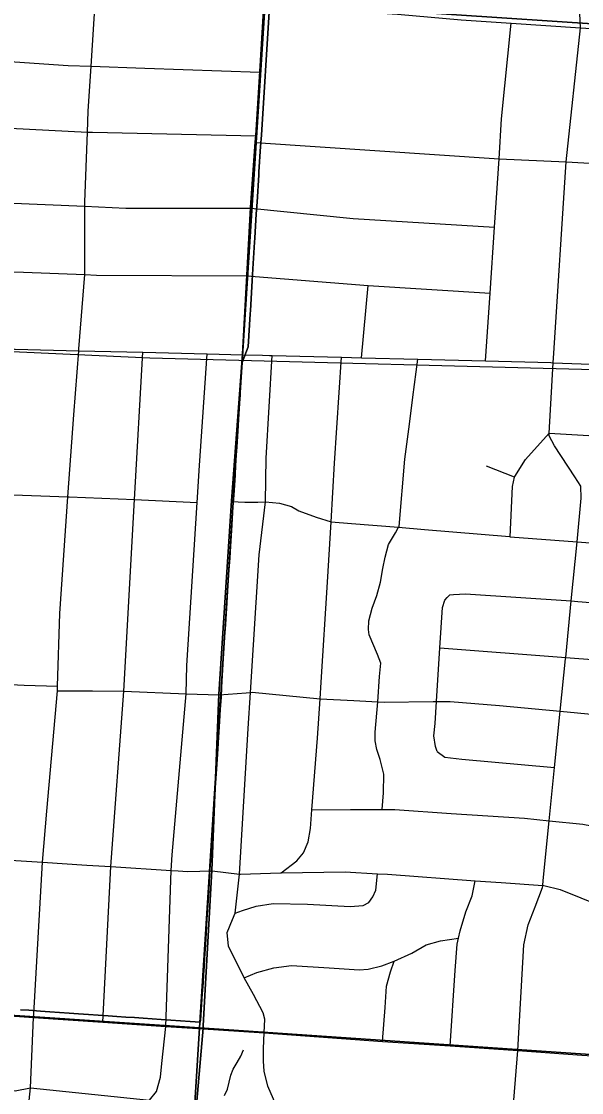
# Model space of a CAD drawing. Extents: x 114604 to 551442, y 316898 to 567001.
# Drawn here: x 226142 to 228999, y 381286 to 386750 of the extents above; entities that cross this region are included whole.
import ezdxf

# ---------------------------------------------------------------- set-up
doc = ezdxf.new("R2010")
doc.units = 0
for name, color, linetype in [('GE_P_Alignment_1000_Bearings', 7, 'Continuous'), ('GE_P_Alignment_1000_Stations', 7, 'Continuous'), ('GE_P_Alignment_100_Cardinal_Points', 7, 'Continuous'), ('GE_P_Alignment_100_Stations', 7, 'Continuous'), ('GE_P_Alignment_500_Distances', 7, 'Continuous'), ('MT_X_Edge_Line', 7, 'Continuous'), ('SN_P_Signs', 7, 'Continuous')]:
    doc.layers.add(name, color=color, linetype=linetype)

msp = doc.modelspace()

# ---------------------------------------------------------------- linework, layer by layer
at = {"layer": 'GE_P_Alignment_1000_Bearings'}
msp.add_lwpolyline([(223990.6, 385162.6), (226797.6, 385034.4), (229257.4, 384969.4), (231646.4, 384886.2), (232892, 384843.7)], dxfattribs=at)
at = {"layer": 'GE_P_Alignment_1000_Stations'}
for points in [[(223443.7, 385169.3), (224015.5, 385160.1), (224106.3, 385158.1), (224596.9, 385131.4), (224747.2, 385126.9), (225088.9, 385114.7), (225193.2, 385111), (225417.1, 385103.1), (225755, 385091), (225804.8, 385089.3), (226106.1, 385078.6), (226110.6, 385078.5), (226434.8, 385070.3), (226760.6, 385062.1), (227088.6, 385053.8), (227270.6, 385049.2), (227372.3, 385046.7)], [(227372.3, 385046.7), (227407.9, 385045.8), (227421, 385045.4), (227774.5, 385036.5), (227876.4, 385033.9), (228164.5, 385026.6), (228508.4, 385018), (228842, 385009.5), (228853.7, 385009.1), (229236.3, 384995.6)]]:
    msp.add_lwpolyline(points, dxfattribs=at)
at = {"layer": 'GE_P_Alignment_100_Cardinal_Points'}
for p, q in [((227876.4, 385033.9), (227910.5, 385402.1)), ((228834.2, 384648.9), (229222.2, 384626)), ((228656.9, 384424.3), (228514.7, 384481))]:
    msp.add_line(p, q, dxfattribs=at)
for points in [[(227270.6, 385049.2), (227292.5, 385452), (227312, 385797.9), (227335.8, 386132.8), (227338, 386166.4), (227358.8, 386491.5), (227379.3, 386831.1), (227428.5, 387626), (227455, 387995.3), (227477.6, 388381.2), (227597.6, 390183.1)], [(226204.4, 381669.4), (226205.4, 381686.7), (226249.7, 382460.9), (226271.3, 382721.6), (226326.7, 383335.8), (226326, 383358.6), (226337.3, 383730.4), (226379.6, 384325), (226409.4, 384743.1), (226434.8, 385070.3), (226435.6, 385080.2), (226465, 385458.5), (226465.1, 385806.8), (226465.1, 385828.3), (226479, 386185.5), (226483.2, 386292.9), (226497.6, 386521.3), (226519.8, 386871.4)], [(228856.9, 385057.9), (228920.6, 386033.1), (228993.7, 386717.3), (228985.7, 386904)], [(227379.3, 386831.1), (227715.5, 386808.9), (228060.3, 386787.4), (228385.4, 386758.9), (228639.3, 386741), (228993.7, 386717.3), (229372.1, 386693.1), (230084.7, 386645.4), (230360.1, 386628), (230500.9, 386597.8), (230616, 386590.7), (230905.9, 386575.3), (231085, 386566.2), (231243.6, 386566.2), (231583.1, 386545.6), (231920.6, 386521.5), (232258.6, 386499.5), (232528.5, 386480.9), (232555.9, 386485.9)], [(228508.4, 385018), (228532.1, 385363.4), (228555.3, 385700.8), (228578, 386049.1), (228591.3, 386253.2), (228639.3, 386741)], [(223540.6, 386694.9), (224195.2, 386663.4), (224272.1, 386659.7), (224665.5, 386636), (225283.2, 386598.7), (225417.1, 386590.7), (225909.7, 386557.4), (226380.2, 386525.6), (226497.6, 386521.3), (226772.1, 386511.1), (227358.8, 386491.5)], [(223515.1, 386332.6), (224170.4, 386300.3), (224640.4, 386277.2), (225261.9, 386246.6), (225675.3, 386226.3), (225855, 386217.2), (225885, 386215.6), (226479, 386185.5), (226504.8, 386184.2), (227338, 386166.4)], [(227335.8, 386132.8), (228578, 386049.1), (228920.6, 386033.1), (229309.4, 386011.1)], [(223495.2, 385950), (224144.1, 385917.1), (224619.4, 385893), (224847.5, 385881.5), (225238.7, 385862.6), (225754.9, 385837.7), (225834.2, 385834.3), (225856.1, 385833.3), (226465.1, 385806.8), (226674.5, 385797.7), (227312, 385797.9)], [(227312, 385797.9), (227833.9, 385744.5), (228555.3, 385700.8)], [(223467.5, 385568.4), (224118, 385536.3), (224599.1, 385520), (224755.4, 385514.7), (225216.6, 385497.6), (225539.2, 385485.6), (225831.7, 385478.3), (226153.1, 385470.3), (226465, 385458.5), (226525, 385456.2), (227292.5, 385452)], [(227292.5, 385452), (227910.5, 385402.1), (228532.1, 385363.4)], [(226558.1, 381645.4), (226597.3, 382438.7), (226664.2, 383332.6), (226718.2, 384310.4), (226760.6, 385062.1)], [(226877.8, 381623.3), (226906.3, 382418.7), (226910.8, 382499.2), (226983, 383319.1), (226985.8, 383463.8), (227038.3, 384296.7), (227050.1, 384484.7), (227088.6, 385053.8)], [(227438.8, 381224.9), (227398.6, 381318.1), (227380.6, 381395.8), (227376.7, 381445.5), (227376.2, 381510.8), (227379.8, 381589.8), (227384.1, 381660), (227374.9, 381692.3), (227325.7, 381785.4), (227278.3, 381871.9), (227198.1, 382033.1), (227192.2, 382102.6), (227218, 382168.8), (227233, 382200.9), (227254.8, 382399.6), (227298.1, 383143.2), (227309.8, 383327.3), (227354.5, 384029.2), (227387.6, 384298.5), (227390.6, 384522.4), (227421, 385045.4)], [(227467, 382407.2), (227546.4, 382467.4), (227581.3, 382508.7), (227604.6, 382564.4), (227616.1, 382632.3), (227623.6, 382728.4), (227652.1, 383094.5), (227664.9, 383294.7), (227670.3, 383378.8), (227703.5, 383889.2), (227721.3, 384196.9), (227738.7, 384495.8), (227774.5, 385036.5)], [(227982.4, 382729.4), (227988.2, 382814.6), (227990.3, 382910.8), (227971.9, 382985.4), (227955, 383035.9), (227946, 383080.2), (227946.9, 383124.2), (227959, 383279.3), (227969.1, 383408.4), (227974.6, 383476.4), (227957.6, 383520.9), (227915.7, 383620.1), (227912.3, 383648.2), (227913.3, 383692.3), (227930.7, 383756), (227954.1, 383821.7), (227973.6, 383889.4), (227985.1, 383959.3), (227996.4, 384017.2), (228013.8, 384080.9), (228049.1, 384140.3), (228065.2, 384169.2), (228067.8, 384174), (228097.3, 384516.1), (228121.2, 384696), (228138.2, 384833.9), (228164.5, 385026.6)], [(228674.3, 381499.8), (228703.7, 382039.4), (228725.9, 382141.2), (228761.9, 382232.6), (228800.1, 382332), (228800.9, 382342.3), (228802.9, 382368), (228833.7, 382671.9), (228861.3, 382944.1), (228890.4, 383231.1), (228917.5, 383498.1), (228918.3, 383505.5), (228946.3, 383793.7), (228975.7, 384095.2), (228997.4, 384318.2), (228994.7, 384378.4), (228963.8, 384427.2), (228861.2, 384585.7), (228834.3, 384636.4), (228834.2, 384648.9), (228853.7, 385009.1), (228856.9, 385057.9)], [(228635.4, 384121.3), (228646.6, 384377.9), (228656.9, 384424.3), (228657.7, 384427.8), (228713.6, 384514.8), (228834.2, 384648.9)], [(222611.2, 384486.1), (223044.2, 384459.9), (223265.5, 384450.7), (223962, 384431.8), (224332.1, 384402.4), (224692.6, 384377.5), (225034.6, 384369.2), (225367.8, 384361.1), (225464.6, 384358.8), (225698.9, 384350.1), (226055.2, 384336.9), (226379.6, 384325), (226386.3, 384324.7), (226718.2, 384310.4), (227038.3, 384296.7)], [(227213.9, 384301.4), (227281.2, 384296.8), (227347.1, 384297.2), (227387.6, 384298.5), (227458.5, 384292), (227519.4, 384275.2), (227557, 384254.2), (227646, 384221.4), (227721.3, 384196.9), (227826, 384189.2), (228065.2, 384169.2), (228197.1, 384158.1), (228631, 384121.7), (228635.4, 384121.3), (228975.7, 384095.2), (229258.3, 384073.5)], [(228262.9, 383025.2), (228253.5, 383051.4), (228244.7, 383105.8), (228252, 383167.8), (228259, 383280.2), (228276.1, 383553.9), (228288.9, 383760.3), (228301.8, 383798.1), (228314.1, 383811.9), (228326.4, 383825.6)], [(228326.4, 383825.6), (228346.4, 383827.2), (228406.5, 383829.9), (228946.3, 383793.7), (228980, 383791.4), (229409.1, 383757), (229527.3, 383747.5), (229873.1, 383730.4)], [(228276.1, 383553.9), (228918.3, 383505.5), (229388.4, 383470.1)], [(224425.7, 383421.2), (224617.4, 383410.4), (224659.5, 383408.1), (224968.3, 383396.1), (225297.7, 383383.4), (225628.7, 383370.6), (225725.1, 383366.9), (225986.8, 383371.9), (226156.5, 383363.5), (226326, 383358.6)], [(226326.7, 383335.8), (226505.4, 383335.2), (226664.2, 383332.6), (226983, 383319.1), (227150.7, 383314.5)], [(227150.7, 383314.5), (227289, 383324.9), (227309.8, 383327.3), (227319.1, 383328.3), (227491.8, 383311.5), (227664.9, 383294.7), (227837, 383285.7), (227959, 383279.3), (227992.3, 383277.6), (228242.5, 383280.2), (228259, 383280.2), (228328.5, 383280.4), (228580.2, 383260.8), (228890.4, 383231.1), (229367.8, 383185.2), (229840.8, 383139.8)], [(228262.9, 383025.2), (228302.3, 382996.3), (228388.1, 382986.4), (228861.3, 382944.1)], [(227623.6, 382728.4), (227820.3, 382730.1), (227982.4, 382729.4), (228046.4, 382729.2), (228334.1, 382708.9), (228707.7, 382684.8), (228833.7, 382671.9), (229005.2, 382654.3), (229182.6, 382620.4), (229319.4, 382561.3), (229333.4, 382552.1), (229398.3, 382509.4), (229437.5, 382470.5), (229456.7, 382436)], [(224389.3, 382580.1), (224549.2, 382571.6), (224559.5, 382571), (224869, 382554.6), (224904.5, 382552.7), (225092.9, 382542.7), (225238.7, 382531.8), (225561.8, 382507.8), (225852, 382486.1), (225923.4, 382481.6), (226249.7, 382460.9), (226475.4, 382446.5), (226597.3, 382438.7), (226906.3, 382418.7), (226940.8, 382416.5), (226989, 382413.3), (227114.2, 382416.4)], [(227114.2, 382416.4), (227254.8, 382399.6), (227260.2, 382399.8), (227463.1, 382407.1), (227467, 382407.2), (227793.3, 382411.9), (227957.3, 382402.3), (228009.2, 382399.3), (228456.9, 382366.3), (228588.5, 382356.6), (228800.9, 382342.3), (228806.3, 382341.9), (228889.9, 382322), (229100.8, 382237.4)], [(227233, 382200.9), (227268.8, 382214.8), (227339.3, 382237.4), (227425.6, 382249.5), (227601.7, 382247.7), (227819.5, 382235), (227885.6, 382239.6), (227914, 382255), (227934.6, 382284.6), (227949.4, 382318.3), (227957.3, 382402.3)], [(228329.1, 381523.7), (228354.7, 381908.6), (228363.6, 382042.8), (228370.6, 382073.4), (228379.1, 382110.6), (228409.2, 382208.2), (228441, 382289.6), (228456.9, 382366.3)], [(227983.9, 381546.4), (227997.1, 381720.1), (228004.7, 381829.2), (228024.5, 381901.3), (228043.3, 381955.3), (228132.5, 381997.7), (228205.5, 382040.2), (228280, 382060.6), (228370.6, 382073.4)], [(227278.3, 381871.9), (227342.9, 381898.7), (227428.9, 381922.1), (227519.9, 381933.5), (227711.7, 381921.7), (227863.9, 381912.1), (227910.6, 381914.8), (227979.9, 381932.1), (228043.3, 381955.3)], [(223722.2, 381831.6), (224143.2, 381807.9), (224299.9, 381798.9), (224536.8, 381783.6), (224870.3, 381759.5), (225201.7, 381735.3), (225537.3, 381713.4), (225865.6, 381692.4), (226204.4, 381669.4), (226558.1, 381645.4), (226877.8, 381623.3), (227069.6, 381611.2), (227379.8, 381589.8), (227983.9, 381546.4), (228329.1, 381523.7), (228674.3, 381499.8), (229000.4, 381475.8), (229319.2, 381456.6), (229468.6, 381445.4)], [(226686.8, 379655.9), (226679.5, 379708.4), (226631.3, 379898.6), (226603.8, 379992.1), (226548.8, 380075.4), (226516, 380103.6), (226437.5, 380217.5), (226367, 380319.5), (226349.2, 380358.5), (226288.3, 380491.6), (226227.4, 380715.8), (226206.9, 380851), (226190.4, 380960.2), (226173.6, 381164.6), (226187.9, 381310.4), (226204.4, 381669.4)], [(226795.5, 381247.2), (226831.4, 381291.4), (226851, 381363.7), (226858.8, 381433.8), (226877.8, 381623.3)], [(224823.6, 381461.9), (224924.1, 381392.1), (224976.2, 381368.3), (225086.3, 381366.7), (225362.1, 381347.3), (226111, 381294.6), (226187.9, 381310.4), (226795.5, 381247.2)], [(226548.8, 380075.4), (226749.9, 380059.9), (226949.1, 380061), (227167.1, 380090.2), (227394, 380131.1), (227793.9, 380263), (228027, 380393.2), (228155.2, 380464.9), (228414.6, 380640.3), (228560.2, 380753.1), (228610, 380825.5), (228631.7, 380899.7), (228645.7, 381141.4), (228674.3, 381499.8)]]:
    msp.add_lwpolyline(points, dxfattribs=at)
at = {"layer": 'GE_P_Alignment_100_Stations'}
for points in [[(227404.9, 386799.7), (227365.9, 386169.9), (227361.5, 386111.2), (227353.5, 385982.9), (227352.5, 385967.1), (227343.7, 385828.6), (227340, 385769.1), (227332, 385644.6), (227331, 385624.5), (227322.2, 385487.6), (227319, 385427.3), (227309.7, 385275.6), (227308.8, 385259), (227298.3, 385089.5), (227268.4, 385010.5), (227258.1, 384860.7), (227257.1, 384844.3), (227254.4, 384801.8), (227249.2, 384719.3), (227245.5, 384659.3), (227240.4, 384578.2), (227237.9, 384538), (227234.6, 384485.5), (227231.4, 384434.9), (227228.2, 384383.6), (227225.1, 384333.4), (227221.1, 384273.2), (227217.2, 384213.4), (227213.4, 384153.4), (227208.2, 384073.7), (227204.3, 384012.3), (227200.5, 383953.2), (227195.3, 383872.7), (227191.6, 383814.6), (227187.7, 383754.7), (227182.4, 383672.8), (227178.5, 383611), (227174.8, 383553.6), (227169.5, 383471.9), (227165.7, 383413.1), (227161.8, 383352.2), (227160.1, 383303.2), (227156.1, 383240.7), (227152.1, 383178.1), (227147.1, 383099.6), (227143.3, 383039.5), (227139.9, 382986.9), (227136.6, 382935), (227133.7, 382889), (227130.6, 382841.1), (227127.7, 382795.8), (227124.5, 382745.4), (227121.4, 382696.4), (227118.2, 382646.7), (227115, 382596.6), (227111.8, 382546.7), (227108.6, 382496.7), (227105.4, 382446.5), (227102, 382398), (227097.3, 382318.7), (227092.6, 382240.8), (227088.5, 382170.5), (227084.3, 382100.5), (227080.7, 382039.3), (227076.3, 381971.7), (227073.6, 381928.8), (227070.9, 381887.1), (227068.2, 381845.2), (227063.6, 381789.6), (227054.9, 381655.9), (227053.5, 381644.9), (227002.5, 381648.4), (226953.2, 381651.8), (226904.2, 381655.2), (226854, 381658.8), (226808.1, 381661.9), (226762.8, 381665), (226719.1, 381668.1), (226674.3, 381671.1), (226629, 381674.3), (226583.8, 381677.4), (226533, 381681), (226484, 381684.4), (226433.6, 381687.9), (226385.1, 381691.3), (226335.6, 381694.7), (226286.3, 381698.1), (226239.8, 381701.4), (226180, 381705.4), (226137, 381708.5)], [(226137, 381708.5), (226180, 381705.4), (226239.8, 381701.4), (226286.3, 381698.1), (226335.6, 381694.7), (226385.1, 381691.3), (226433.6, 381687.9), (226484, 381684.4), (226533, 381681), (226583.8, 381677.4), (226629, 381674.3), (226674.3, 381671.1), (226719.1, 381668.1), (226762.8, 381665), (226808.1, 381661.9), (226854, 381658.8), (226904.2, 381655.2), (226953.2, 381651.8), (227002.5, 381648.4), (227053.5, 381644.9), (227054.9, 381655.9), (227063.6, 381789.6), (227068.2, 381845.2), (227070.9, 381887.1), (227073.6, 381928.8), (227076.3, 381971.7), (227080.7, 382039.3), (227084.3, 382100.5), (227088.5, 382170.5), (227092.6, 382240.8), (227097.3, 382318.7), (227102, 382398), (227105.4, 382446.5), (227108.6, 382496.7), (227111.8, 382546.7), (227115, 382596.6), (227118.2, 382646.7), (227121.4, 382696.4), (227124.5, 382745.4), (227127.7, 382795.8), (227130.6, 382841.1), (227133.7, 382889), (227136.6, 382935), (227139.9, 382986.9), (227143.3, 383039.5), (227147.1, 383099.6), (227152.1, 383178.1), (227156.1, 383240.7), (227160.1, 383303.2), (227161.8, 383352.2), (227165.7, 383413.1), (227169.5, 383471.9), (227174.8, 383553.6), (227178.5, 383611), (227182.4, 383672.8), (227187.7, 383754.7), (227191.6, 383814.6), (227195.3, 383872.7), (227200.5, 383953.2), (227204.3, 384012.3), (227208.2, 384073.7), (227213.4, 384153.4), (227217.2, 384213.4), (227221.1, 384273.2), (227225.1, 384333.4), (227228.2, 384383.6), (227231.4, 384434.9), (227234.6, 384485.5), (227237.9, 384538), (227240.4, 384578.2), (227245.5, 384659.3), (227249.2, 384719.3), (227254.4, 384801.8), (227257.1, 384844.3), (227258.1, 384860.7), (227268.4, 385010.5), (227298.3, 385089.5), (227308.8, 385259), (227309.7, 385275.6), (227319, 385427.3), (227322.2, 385487.6), (227331, 385624.5), (227332, 385644.6), (227340, 385769.1), (227343.7, 385828.6), (227352.5, 385967.1), (227353.5, 385982.9), (227361.5, 386111.2), (227365.9, 386169.9), (227404.9, 386799.7)]]:
    msp.add_lwpolyline(points, dxfattribs=at)
at = {"layer": 'GE_P_Alignment_500_Distances'}
for points in [[(226977.1, 380556.1), (227068.4, 381614), (227069.2, 381627.5), (227113, 382419.2), (227149.5, 383317.3), (227212.8, 384304.2), (227269.5, 385052.1), (227291.3, 385454.8), (227310.8, 385800.7), (227334.6, 386135.6), (227336.8, 386169.2), (227357.7, 386494.3), (227378.1, 386834)], [(227378.1, 386834), (227357.7, 386494.3), (227336.8, 386169.2), (227334.6, 386135.6), (227310.8, 385800.7), (227291.3, 385454.8), (227269.5, 385052.1), (227212.8, 384304.2), (227149.5, 383317.3), (227113, 382419.2), (227069.2, 381627.5), (227068.4, 381614), (226977.1, 380556.1)]]:
    msp.add_lwpolyline(points, dxfattribs=at)
at = {"layer": 'MT_X_Edge_Line'}
msp.add_lwpolyline([(227177.4, 381270.2), (227193.2, 381302.5), (227210.8, 381375.1), (227222.6, 381405.3), (227242.5, 381439.7), (227260.3, 381472), (227274.1, 381504.4)], dxfattribs=at)
at = {"layer": 'SN_P_Signs'}
for points in [[(230373.6, 391872.5), (230056.3, 386670.9), (227385.9, 386847.8), (227697.3, 392049.2)], [(227385.9, 386847.8), (227050.5, 381616.3), (224400.2, 381793.6), (224736.6, 387010.2)], [(230056.3, 386670.9), (229716, 381433.4), (227050.5, 381616.3), (227385.9, 386847.8)], [(227050.5, 381616.3), (226721.3, 376284.8), (224064.1, 376453.1), (224400.2, 381793.6)], [(227050.5, 381616.3), (229716, 381433.4), (229378.8, 376115.9), (226721.3, 376284.8)]]:
    msp.add_lwpolyline(points, close=True, dxfattribs=at)

doc.saveas('drawing.dxf')
